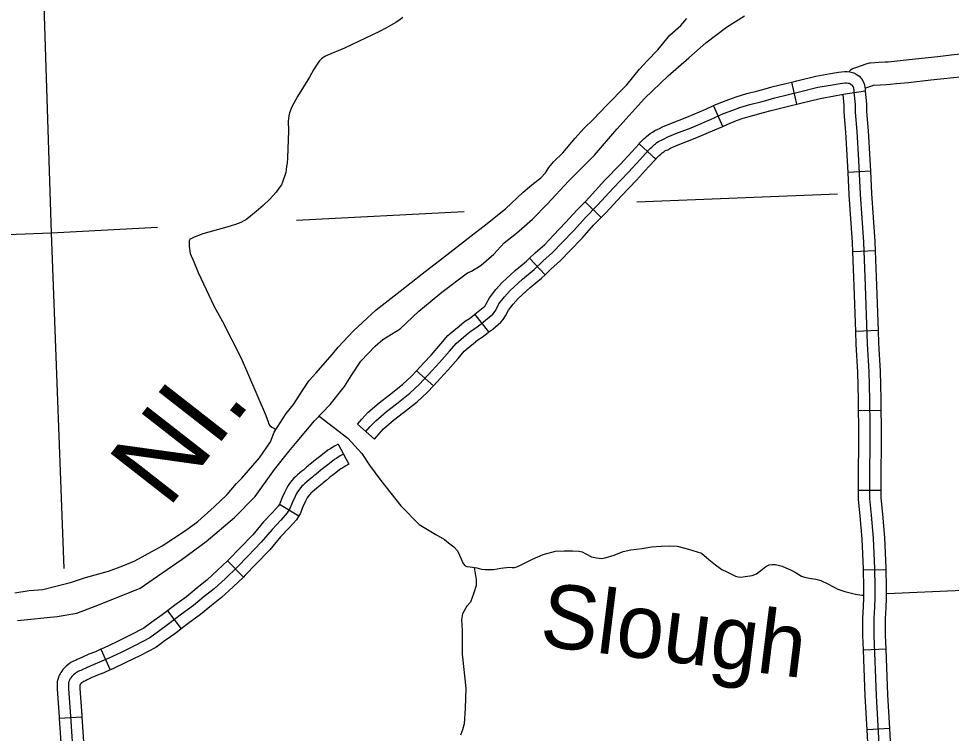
# Model space of a CAD drawing. Extents: x 1720274 to 1751788, y 372074 to 391887.
# Drawn here: x 1738451 to 1739427, y 377464 to 378212 of the extents above; entities that cross this region are included whole.
import ezdxf

# ---------------------------------------------------------------- set-up
doc = ezdxf.new("R2010")
doc.units = 0
for name, color, linetype in [('Level 32', 7, 'Continuous'), ('Level 35', 7, 'Continuous'), ('Level 45', 7, 'Continuous'), ('Level 5', 7, 'Continuous'), ('Level 9', 7, 'Continuous')]:
    doc.layers.add(name, color=color, linetype=linetype)

msp = doc.modelspace()

# ---------------------------------------------------------------- linework, layer by layer
at = {"layer": 'Level 32'}
for p, q in [((1739265.42, 378122.16), (1739259.95, 378145.22)), ((1739337.19, 378135.53), (1739313.69, 378132.22)), ((1739187.68, 378098.83), (1739178.17, 378120.54)), ((1739117.73, 378064.59), (1739100.3, 378080.65)), ((1739342.62, 378051.86), (1739318.95, 378050.62)), ((1739060.59, 378003.3), (1739043.69, 378019.91)), ((1739001.84, 377943.44), (1738985.66, 377960.75)), ((1739347.53, 377968.38), (1739323.84, 377967.55)), ((1738943.23, 377883.62), (1738928.5, 377902.19)), ((1739350.65, 377885.07), (1739326.97, 377884.13)), ((1738885.08, 377827.15), (1738867.47, 377843.02)), ((1739353.53, 377801.43), (1739329.83, 377801.06)), ((1738823.52, 377771.61), (1738805.51, 377787.03)), ((1738785.44, 377766.23), (1738796.53, 377745.28)), ((1739353.46, 377717.84), (1739329.76, 377717.8)), ((1738723.93, 377703.53), (1738744.22, 377691.28)), ((1738669.85, 377644.28), (1738686.27, 377627.19)), ((1739358.58, 377634.86), (1739334.89, 377634.34)), ((1738606.83, 377591.81), (1738621.22, 377572.98)), ((1738537.32, 377551.6), (1738546.91, 377529.93)), ((1739358.6, 377551.68), (1739334.92, 377550.74)), ((1738493.73, 377479.56), (1738517.38, 377481.05)), ((1739362.41, 377468.51), (1739338.75, 377467.23))]:
    msp.add_line(p, q, dxfattribs=at)
for points in [[(1739259.95, 378145.22), (1739265.13, 378146.44), (1739284.97, 378151.33), (1739300.47, 378153.99), (1739308.81, 378155.57), (1739315.25, 378156.17), (1739317.99, 378156.09), (1739320.62, 378155.78), (1739322.04, 378155.57), (1739323.59, 378155.22), (1739324.95, 378154.71), (1739326.39, 378154.11), (1739327.46, 378153.4), (1739328.04, 378153.03), (1739330.44, 378151.26)], [(1739178.17, 378120.54), (1739183.94, 378123.07), (1739194.05, 378127.03), (1739201.89, 378129.79), (1739212.97, 378133.14), (1739224.43, 378136.08), (1739232.15, 378138.16), (1739239.23, 378140.09), (1739253.71, 378143.74), (1739259.95, 378145.22)], [(1739337.19, 378135.53), (1739337.18, 378135.8), (1739337.05, 378137.89), (1739336.35, 378141.76), (1739335.55, 378144.19), (1739334.43, 378146.47), (1739333.45, 378148.03), (1739332.85, 378148.89), (1739332.28, 378149.64), (1739331.46, 378150.48), (1739330.44, 378151.26)], [(1738814.51, 377779.32), (1738819.05, 377784.61), (1738824.74, 377790.8), (1738835.97, 377800.4), (1738846.43, 377808.55), (1738860.3, 377819.49), (1738870.67, 377828.87), (1738883.66, 377843.29), (1738891.54, 377851.53), (1738901.98, 377863.68), (1738908.82, 377871.73), (1738913.95, 377876.27), (1738919.43, 377880.64), (1738924.6, 377884.95), (1738929.45, 377887.99), (1738935.08, 377892.28), (1738939.57, 377895.84), (1738947.14, 377902.3), (1738948.62, 377903.98), (1738950.3, 377906.58), (1738953.65, 377912.99), (1738959.45, 377920.53), (1738965.45, 377927.04), (1738978.37, 377939.06), (1738990.37, 377948.93), (1738999.63, 377957.59), (1739009.8, 377966.75), (1739019.26, 377976.83), (1739031.97, 377989.97), (1739044.08, 378003.41), (1739056.79, 378016.34), (1739073.17, 378034.26), (1739089.04, 378050.75), (1739101.35, 378064.29), (1739109.79, 378073.46), (1739111.11, 378074.87), (1739112.26, 378076.02), (1739113.51, 378077.17), (1739115.21, 378078.62), (1739116.46, 378079.72), (1739117.41, 378080.62), (1739118.96, 378081.82), (1739120.6, 378082.97), (1739122, 378083.82), (1739123.6, 378084.42), (1739125, 378085.02), (1739127.05, 378086.12), (1739129.7, 378087.42), (1739138.59, 378091.17), (1739154.57, 378097.32), (1739174.8, 378106.12), (1739188.49, 378112.12), (1739198.18, 378115.92), (1739205.57, 378118.52), (1739216.16, 378121.72), (1739227.45, 378124.62), (1739235.24, 378126.72), (1739242.24, 378128.62), (1739256.52, 378132.22), (1739267.91, 378134.92), (1739287.39, 378139.72), (1739302.58, 378142.33), (1739310.47, 378143.83), (1739315.63, 378144.31), (1739317.12, 378144.26), (1739319.04, 378144.04), (1739319.85, 378143.92), (1739320.19, 378143.84), (1739320.58, 378143.69), (1739320.8, 378143.6), (1739320.98, 378143.48), (1739321.3, 378143.28), (1739323.42, 378141.72)], [(1739354.18, 377401.31), (1739348.67, 377503.25), (1739346.17, 377566.12), (1739346.27, 377583.96), (1739346.7, 377595.43), (1739347.12, 377605.3), (1739347.12, 377616.98), (1739346.7, 377636.2), (1739345.32, 377667.74), (1739343.41, 377692.06), (1739341.62, 377709.27), (1739341.61, 377717.87), (1739341.61, 377738.79), (1739341.92, 377763.32), (1739341.92, 377785.73), (1739341.5, 377813.02), (1739341.08, 377842.01), (1739339.33, 377871.4), (1739336.94, 377931.85), (1739335.34, 377977.75), (1739332, 378028), (1739330.15, 378063.43), (1739328.24, 378093.48), (1739326.75, 378113.77), (1739326.52, 378121.79), (1739325.38, 378134.59), (1739325.39, 378135.29), (1739325.3, 378136.28), (1739324.84, 378138.83), (1739324.55, 378139.71), (1739324.07, 378140.69), (1739323.42, 378141.72)], [(1739342.62, 378051.86), (1739341.98, 378064.11), (1739340.06, 378094.29), (1739338.59, 378114.37), (1739338.36, 378122.49), (1739337.19, 378135.53)], [(1739265.42, 378122.16), (1739270.7, 378123.41), (1739289.81, 378128.12), (1739304.68, 378130.66), (1739312.13, 378132.08), (1739313.69, 378132.22)], [(1739318.95, 378050.62), (1739318.32, 378062.74), (1739316.42, 378092.67), (1739314.92, 378113.16), (1739314.69, 378121.09), (1739313.69, 378132.22)], [(1739100.3, 378080.65), (1739101.1, 378081.52), (1739102.59, 378083.11), (1739104.05, 378084.57), (1739105.65, 378086.04), (1739107.45, 378087.58), (1739108.46, 378088.47), (1739109.68, 378089.63), (1739111.93, 378091.37), (1739114.13, 378092.91), (1739116.8, 378094.53), (1739119.18, 378095.42), (1739119.85, 378095.71), (1739121.63, 378096.67), (1739124.78, 378098.21), (1739134.16, 378102.17), (1739150.08, 378108.29), (1739170.06, 378116.98), (1739178.17, 378120.54)], [(1739187.68, 378098.83), (1739193.03, 378101.18), (1739202.31, 378104.82), (1739209.25, 378107.26), (1739219.35, 378110.31), (1739230.47, 378113.16), (1739238.34, 378115.29), (1739245.24, 378117.16), (1739259.34, 378120.71), (1739265.42, 378122.16)], [(1739117.73, 378064.59), (1739118.47, 378065.39), (1739119.63, 378066.64), (1739120.47, 378067.47), (1739121.37, 378068.31), (1739122.97, 378069.67), (1739124.45, 378070.98), (1739125.13, 378071.62), (1739125.98, 378072.28), (1739127.08, 378073.04), (1739127.21, 378073.12), (1739128.02, 378073.43), (1739130.15, 378074.34), (1739132.46, 378075.58), (1739134.61, 378076.64), (1739143.02, 378080.18), (1739159.06, 378086.36), (1739179.54, 378095.26), (1739187.68, 378098.83)], [(1739043.69, 378019.91), (1739048.19, 378024.49), (1739064.52, 378042.36), (1739080.38, 378058.85), (1739092.6, 378072.29), (1739100.3, 378080.65)], [(1739060.59, 378003.3), (1739065.39, 378008.18), (1739081.81, 378026.15), (1739097.69, 378042.66), (1739110.09, 378056.29), (1739117.73, 378064.59)], [(1739323.84, 377967.55), (1739323.51, 377977.15), (1739320.17, 378027.3), (1739318.95, 378050.62)], [(1739347.53, 377968.38), (1739347.18, 377978.35), (1739343.83, 378028.7), (1739342.62, 378051.86)], [(1738985.66, 377960.75), (1738991.62, 377966.32), (1739001.5, 377975.22), (1739010.68, 377985.01), (1739023.31, 377998.06), (1739035.45, 378011.53), (1739043.69, 378019.91)], [(1739001.84, 377943.44), (1739007.64, 377948.86), (1739018.1, 377958.28), (1739027.84, 377968.66), (1739040.64, 377981.88), (1739052.71, 377995.28), (1739060.59, 378003.3)], [(1738928.5, 377902.19), (1738932.04, 377904.99), (1738938.8, 377910.76), (1738939.14, 377911.15), (1738940.05, 377912.56), (1738943.63, 377919.4), (1738950.38, 377928.17), (1738957.05, 377935.41), (1738970.56, 377947.98), (1738982.55, 377957.85), (1738985.66, 377960.75)], [(1739326.97, 377884.13), (1739325.1, 377931.41), (1739323.84, 377967.55)], [(1739350.65, 377885.07), (1739348.78, 377932.29), (1739347.53, 377968.38)], [(1738943.23, 377883.62), (1738947.09, 377886.68), (1738955.48, 377893.84), (1738958.1, 377896.82), (1738960.54, 377900.6), (1738963.67, 377906.58), (1738968.52, 377912.89), (1738973.86, 377918.68), (1738986.18, 377930.14), (1738998.19, 377940.02), (1739001.84, 377943.44)], [(1738867.47, 377843.02), (1738874.98, 377851.36), (1738882.76, 377859.49), (1738892.97, 377871.38), (1738900.34, 377880.05), (1738906.33, 377885.35), (1738911.94, 377889.82), (1738917.63, 377894.57), (1738922.7, 377897.74), (1738927.81, 377901.64), (1738928.5, 377902.19)], [(1738885.08, 377827.15), (1738892.35, 377835.23), (1738900.33, 377843.57), (1738910.99, 377855.99), (1738917.3, 377863.41), (1738921.58, 377867.19), (1738926.92, 377871.45), (1738931.57, 377875.34), (1738936.2, 377878.23), (1738942.36, 377882.93), (1738943.23, 377883.62)], [(1739329.83, 377801.06), (1739329.65, 377812.84), (1739329.23, 377841.57), (1739327.49, 377870.82), (1739326.97, 377884.13)], [(1739353.53, 377801.43), (1739353.35, 377813.2), (1739352.92, 377842.45), (1739351.17, 377871.99), (1739350.65, 377885.07)], [(1738805.51, 377787.03), (1738810.18, 377792.48), (1738816.51, 377799.35), (1738828.48, 377809.58), (1738839.12, 377817.87), (1738852.65, 377828.54), (1738862.27, 377837.25), (1738867.47, 377843.02)], [(1738823.52, 377771.61), (1738827.91, 377776.74), (1738832.98, 377782.25), (1738843.47, 377791.21), (1738853.74, 377799.22), (1738867.95, 377810.43), (1738879.07, 377820.49), (1738885.08, 377827.15)], [(1739329.76, 377717.82), (1739329.76, 377717.87), (1739329.76, 377738.87), (1739330.07, 377763.4), (1739330.07, 377785.64), (1739329.83, 377801.06)], [(1739353.46, 377717.82), (1739353.46, 377717.87), (1739353.46, 377738.71), (1739353.77, 377763.24), (1739353.77, 377785.82), (1739353.53, 377801.43)], [(1738785.44, 377766.23), (1738781.64, 377764.22), (1738777.85, 377761.81), (1738774.7, 377759.96), (1738767.27, 377753.93), (1738761.66, 377749.78), (1738757.56, 377746.3), (1738754.84, 377744.12), (1738753.59, 377743.07), (1738752.5, 377742.21), (1738750.51, 377740.56), (1738749.48, 377739.53), (1738747.5, 377737.98), (1738745.34, 377736.08), (1738742.91, 377734.06), (1738740.88, 377732.2), (1738739.05, 377730.5), (1738736.64, 377727.79), (1738734.61, 377724.98), (1738733.07, 377722.87), (1738731.36, 377719.93), (1738729.82, 377716.33), (1738726.93, 377710.35), (1738724.37, 377704.25), (1738723.93, 377703.53)], [(1738790.98, 377755.75), (1738787.6, 377753.96), (1738784.03, 377751.69), (1738781.47, 377750.19), (1738774.53, 377744.56), (1738769.02, 377740.49), (1738765.1, 377737.16), (1738762.37, 377734.97), (1738761.08, 377733.88), (1738759.94, 377732.98), (1738758.5, 377731.79), (1738757.36, 377730.65), (1738755.07, 377728.86), (1738753.04, 377727.07), (1738750.7, 377725.13)], [(1738796.53, 377745.28), (1738793.56, 377743.71), (1738790.2, 377741.57), (1738788.23, 377740.42), (1738781.79, 377735.19), (1738776.39, 377731.2), (1738772.64, 377728.01), (1738769.9, 377725.82), (1738768.57, 377724.69), (1738767.37, 377723.76), (1738766.49, 377723.02), (1738765.23, 377721.76), (1738762.64, 377719.74), (1738760.74, 377718.06), (1738758.5, 377716.2), (1738756.96, 377714.79), (1738756, 377713.9), (1738755.14, 377712.93), (1738753.8, 377711.07), (1738752.95, 377709.91), (1738752.57, 377709.26), (1738751.39, 377706.5), (1738748.54, 377700.6), (1738745.55, 377693.48), (1738744.22, 377691.28)], [(1738750.7, 377725.13), (1738748.92, 377723.49), (1738747.53, 377722.2), (1738745.89, 377720.36), (1738744.2, 377718.03), (1738743.01, 377716.39), (1738741.97, 377714.6), (1738740.6, 377711.41), (1738737.73, 377705.48), (1738734.96, 377698.87), (1738732.18, 377694.27), (1738725.39, 377686.8), (1738716.3, 377677.03), (1738705.07, 377663.57), (1738690.94, 377648.91), (1738679.87, 377637.47), (1738667.42, 377625.52), (1738655.58, 377614.95), (1738645.38, 377606.73), (1738634, 377597.28), (1738621.6, 377588.19), (1738608.44, 377578.13), (1738597.52, 377570.31), (1738588.49, 377563.52), (1738573.23, 377555.66), (1738558.34, 377548.3), (1738544.71, 377541.92), (1738535.94, 377538.04), (1738529.1, 377535.43), (1738522.22, 377532.32), (1738517.73, 377530.17), (1738516.25, 377529.41), (1738514.82, 377528.89), (1738513.39, 377528.23), (1738512.32, 377527.62), (1738511.09, 377526.75), (1738510.02, 377525.88), (1738508.64, 377524.81), (1738507.78, 377524.04), (1738506.86, 377522.92), (1738505.94, 377521.74), (1738505.43, 377520.93), (1738504.92, 377520.16), (1738504.46, 377519.19), (1738504.1, 377518.58), (1738503.82, 377517.71), (1738503.47, 377516.22), (1738503.39, 377513.93), (1738503.39, 377510.18), (1738505.47, 377481.59), (1738508.83, 377428.38)], [(1739334.89, 377634.34), (1739334.85, 377635.81), (1739333.49, 377667.02), (1739331.61, 377690.99), (1739329.77, 377708.65), (1739329.76, 377717.8)], [(1739358.58, 377634.86), (1739358.54, 377636.59), (1739357.15, 377668.47), (1739355.21, 377693.14), (1739353.47, 377709.9), (1739353.46, 377717.84)], [(1738723.93, 377703.53), (1738722.64, 377701.38), (1738716.67, 377694.82), (1738707.41, 377684.86), (1738696.24, 377671.48), (1738682.41, 377657.14), (1738671.5, 377645.87), (1738669.85, 377644.28)], [(1738744.22, 377691.28), (1738741.73, 377687.15), (1738734.11, 377678.77), (1738725.19, 377669.19), (1738713.9, 377655.65), (1738699.46, 377640.68), (1738688.23, 377629.07), (1738686.27, 377627.19)], [(1738669.85, 377644.28), (1738659.36, 377634.22), (1738647.91, 377623.99), (1738637.87, 377615.9), (1738626.7, 377606.62), (1738614.5, 377597.67), (1738606.83, 377591.81)], [(1739334.92, 377550.74), (1739334.32, 377565.92), (1739334.43, 377584.21), (1739334.86, 377595.9), (1739335.27, 377605.56), (1739335.27, 377616.85), (1739334.89, 377634.34)], [(1739358.6, 377551.68), (1739358.02, 377566.32), (1739358.12, 377583.7), (1739358.54, 377594.95), (1739358.97, 377605.05), (1739358.97, 377617.11), (1739358.58, 377634.86)], [(1738686.27, 377627.19), (1738675.47, 377616.82), (1738663.25, 377605.91), (1738652.88, 377597.55), (1738641.29, 377587.93), (1738628.7, 377578.7), (1738621.22, 377572.98)], [(1738606.83, 377591.81), (1738601.39, 377587.65), (1738590.51, 377579.87), (1738582.17, 377573.59), (1738567.9, 377566.24), (1738553.2, 377558.98), (1738539.8, 377552.7), (1738537.32, 377551.6)], [(1738621.22, 377572.98), (1738615.49, 377568.6), (1738604.53, 377560.76), (1738594.81, 377553.45), (1738578.57, 377545.08), (1738563.47, 377537.62), (1738549.63, 377531.13), (1738546.91, 377529.93)], [(1738537.32, 377551.6), (1738531.43, 377549), (1738524.55, 377546.38), (1738517.22, 377543.06), (1738512.45, 377540.78), (1738511.51, 377540.3), (1738510.32, 377539.87), (1738507.94, 377538.77), (1738505.93, 377537.62), (1738503.93, 377536.2), (1738502.65, 377535.16), (1738501.07, 377533.93), (1738499.21, 377532.29), (1738497.6, 377530.32), (1738496.22, 377528.55), (1738495.47, 377527.35), (1738494.58, 377526.01), (1738493.97, 377524.72), (1738493.22, 377523.43), (1738492.4, 377520.88), (1738491.67, 377517.81), (1738491.54, 377514.15), (1738491.54, 377509.76), (1738493.65, 377480.78), (1738493.73, 377479.56)], [(1739338.75, 377467.23), (1739336.83, 377502.7), (1739334.92, 377550.74)], [(1739362.41, 377468.51), (1739360.5, 377503.81), (1739358.6, 377551.68)], [(1738546.91, 377529.93), (1738540.45, 377527.07), (1738533.66, 377524.49), (1738527.21, 377521.57), (1738523, 377519.56), (1738520.99, 377518.52), (1738519.32, 377517.92), (1738518.84, 377517.7), (1738518.7, 377517.62), (1738518.26, 377517.3), (1738517.39, 377516.6), (1738516.31, 377515.76), (1738516.11, 377515.52), (1738515.66, 377514.94), (1738515.39, 377514.5), (1738515.26, 377514.31), (1738515.26, 377514.31), (1738515.24, 377513.71), (1738515.24, 377510.61), (1738517.29, 377482.39), (1738517.38, 377481.05)], [(1738517.38, 377481.05), (1738520.66, 377429.04), (1738522.2, 377397.6)], [(1738493.73, 377479.56), (1738496.99, 377427.71), (1738498.53, 377396.44)], [(1739343.12, 377384.02), (1739342.35, 377400.71), (1739338.75, 377467.23)], [(1739366.8, 377385.11), (1739366.02, 377401.9), (1739362.41, 377468.51)]]:
    msp.add_lwpolyline(points, dxfattribs=at)
at = {"layer": 'Level 35'}
for points in [[(1738853.05, 378212.76), (1738850.46, 378210.75), (1738845.77, 378207.56), (1738843.34, 378206.22), (1738840.32, 378204.21), (1738835.38, 378201.61), (1738828.85, 378198.26)], [(1738828.85, 378198.26), (1738791.93, 378180.63), (1738773.55, 378173.06), (1738771.34, 378171.76), (1738769.25, 378170.46), (1738767.95, 378169.41), (1738765.87, 378167.32), (1738764.04, 378164.85), (1738759.61, 378157.8), (1738755.31, 378150.37), (1738743.06, 378130.02), (1738736.94, 378119.19), (1738734.46, 378113.06), (1738733.81, 378109.93), (1738733.29, 378104.32), (1738733.58, 378094.08), (1738732.57, 378065.95), (1738731.99, 378060.43), (1738731.55, 378057.24), (1738731.12, 378053.33), (1738730.54, 378050.43), (1738729.67, 378047.53), (1738728.36, 378043.61), (1738727.35, 378040.42), (1738726.05, 378037.52), (1738723.87, 378034.62), (1738720.69, 378029.98), (1738713.73, 378022.15), (1738706.92, 378016.06), (1738699.68, 378009.68), (1738693.59, 378004.75), (1738689.97, 378001.7), (1738686.78, 377999.82), (1738683.74, 377998.22), (1738677.95, 377996.05), (1738668.96, 377993.44), (1738644.05, 377986.33), (1738634.77, 377982.99), (1738631.3, 377981.25), (1738630.43, 377980.38), (1738629.7, 377978.93), (1738629.56, 377976.76), (1738629.7, 377973.28), (1738630.72, 377965.88), (1738631.59, 377963.27), (1738633.76, 377958.78), (1738639.12, 377945.72), (1738655.78, 377910.34), (1738664.33, 377894.68), (1738684.11, 377856.09), (1738709.25, 377798.13), (1738711.86, 377790.49), (1738712.99, 377787.24), (1738714.11, 377785.69), (1738716.09, 377784.13), (1738718.21, 377782.86), (1738719.76, 377781.17)], [(1738765.49, 377795.57), (1738795.6, 377772.48), (1738810.23, 377756.53), (1738818.36, 377744.17), (1738830.07, 377728.22), (1738850.87, 377701.86), (1738870.06, 377682.33), (1738887.53, 377671.65), (1738896.71, 377666.29), (1738900.99, 377662.92), (1738906.49, 377658.64), (1738910.32, 377654.66), (1738912.46, 377650.07), (1738916.13, 377641.19), (1738918.27, 377638.74), (1738919.95, 377638.13), (1738923.62, 377637.82), (1738930.65, 377636.9), (1738935.39, 377635.53), (1738939.37, 377635.22), (1738947.93, 377635.07), (1738955.73, 377636.45), (1738964.45, 377637.36), (1738967.51, 377637.21), (1738969.95, 377637.21), (1738972.25, 377637.98), (1738976.07, 377639.66), (1738988.61, 377645.93), (1738999.92, 377650.83), (1739012.77, 377654.35), (1739021.79, 377654.66), (1739030.66, 377654.51), (1739037.38, 377654.35), (1739040.6, 377653.59), (1739044.42, 377651.44), (1739050.53, 377648.23), (1739055.58, 377647.16), (1739061.24, 377646.7), (1739064.6, 377647.31), (1739074.24, 377650.22), (1739083.56, 377653.89), (1739091.67, 377655.58), (1739103.44, 377656.96), (1739113.38, 377658.79), (1739123.17, 377659.56), (1739132.19, 377659.86), (1739139.99, 377659.4), (1739151.76, 377656.5), (1739165.52, 377652.21), (1739173.17, 377645.48), (1739180.35, 377639.81), (1739186.93, 377635.22), (1739192.13, 377632.47), (1739201.15, 377628.18), (1739203.9, 377627.26), (1739206.65, 377626.96), (1739211.09, 377627.72), (1739218.43, 377628.95), (1739223.01, 377630.63), (1739227.6, 377634.15), (1739232.95, 377638.28), (1739236.47, 377639.81), (1739239.53, 377640.27), (1739243.05, 377640.27), (1739250.08, 377638.43), (1739260.02, 377634.15), (1739264.45, 377631.7), (1739270.11, 377628.18), (1739273.32, 377626.96), (1739278.37, 377626.04), (1739285.1, 377625.12), (1739290.45, 377623.44), (1739297.63, 377620.22), (1739308.18, 377614.56), (1739315.52, 377611.96), (1739326.53, 377609.35), (1739333.41, 377608.13), (1739334.38, 377608.13)], [(1738927.7, 377637.29), (1738929.21, 377628.91), (1738929.64, 377624.61), (1738929.64, 377618.38), (1738927.49, 377610.65), (1738924.05, 377600.76), (1738919.98, 377596.68), (1738915.47, 377588.73), (1738914.61, 377582.29), (1738915.04, 377571.12), (1738915.25, 377556.94), (1738915.25, 377546.62), (1738918.9, 377510.96), (1738918.47, 377489.47), (1738917.19, 377473.58), (1738915.68, 377467.34), (1738913.54, 377461.76)], [(1739527.82, 377616.35), (1739497.76, 377615.52), (1739439.08, 377613.03), (1739359.4, 377609.66)]]:
    msp.add_lwpolyline(points, dxfattribs=at)
at = {"layer": 'Level 45'}
for points in [[(1739495.83, 378180.82), (1739474.87, 378178.8), (1739446.29, 378175.39), (1739426.61, 378173.26), (1739412.72, 378171.7)], [(1739412.72, 378171.7), (1739402.72, 378170.57), (1739379.71, 378168.09), (1739367.19, 378166.76), (1739360.86, 378166.15), (1739357.49, 378165.94), (1739351.19, 378165.65), (1739342.48, 378165), (1739341.18, 378164.85), (1739339.59, 378164.57), (1739337.52, 378164.05), (1739327.59, 378160.49)], [(1739327.59, 378160.49), (1739325.57, 378159.76), (1739323.51, 378158.87), (1739321.4, 378157.46), (1739319.51, 378155.95)], [(1739498.11, 378157.23), (1739477.41, 378155.24), (1739448.97, 378151.84), (1739429.22, 378149.71), (1739415.38, 378148.15)], [(1739415.38, 378148.15), (1739405.32, 378147.01), (1739382.23, 378144.52), (1739369.57, 378143.18), (1739362.74, 378142.52), (1739358.78, 378142.27), (1739352.6, 378141.99), (1739344.74, 378141.41), (1739344.61, 378141.39), (1739344.51, 378141.37), (1739344.41, 378141.35), (1739336.92, 378138.66)]]:
    msp.add_lwpolyline(points, dxfattribs=at)
at = {"layer": 'Level 5'}
for points in [[(1738477.12, 378236.4), (1738485.1, 377987.36)], [(1739097.81, 378019.83), (1739307.87, 378028.28)], [(1738741.94, 378000.71), (1738917.16, 378009.81)], [(1738485.1, 377987.36), (1738596.44, 377993.15)], [(1738138.29, 377973.99), (1738485.1, 377987.36)], [(1738485.1, 377987.36), (1738498.42, 377636.12)]]:
    msp.add_lwpolyline(points, dxfattribs=at)
at = {"layer": 'Level 9'}
for points in [[(1738511.91, 377589.47), (1738535.95, 377598.55), (1738578.29, 377615.6), (1738596.6, 377628.19), (1738622.23, 377645.88), (1738647.54, 377664.21), (1738677.15, 377689.38), (1738698.64, 377711.37), (1738718.86, 377739.58), (1738733.82, 377758.54), (1738742.42, 377769.06), (1738760.73, 377790.57), (1738777.12, 377807.78), (1738792.25, 377826.58), (1738799.09, 377837.73), (1738809.28, 377853.03), (1738824.08, 377868.81), (1738832.04, 377875.82), (1738850.35, 377886.97), (1738869.77, 377905.3), (1738881.71, 377915.34), (1738893.81, 377925.22), (1738920.87, 377945.61), (1738925.01, 377947.37), (1738935.2, 377953.58), (1738948.25, 377965.05), (1738959.08, 377976.85), (1738972.13, 377987.2), (1738988.69, 378001.86), (1739004.45, 378017.8), (1739026.26, 378041.38), (1739053.48, 378068.79), (1739076.88, 378095.88), (1739106.01, 378127.91), (1739130.68, 378151.65), (1739152.33, 378170.61), (1739170.16, 378186.23), (1739191.65, 378202.48), (1739210.6, 378214.43)], [(1738669.23, 377713.49), (1738679.16, 377725.12), (1738684.85, 377730.69), (1738703.24, 377751.77), (1738714.5, 377768.61), (1738718.62, 377778.79), (1738730.96, 377798.42), (1738738.71, 377807.87), (1738749, 377823.38), (1738755.17, 377832.71), (1738762.19, 377840.58), (1738779.5, 377860.45), (1738785.31, 377867.6), (1738801.53, 377884.68), (1738825.13, 377906.98), (1738850.19, 377926.24), (1738873.3, 377944.54), (1738899.21, 377964.53), (1738924.5, 377984.15), (1738938.3, 377994.82), (1738960.57, 378012.5), (1738978.97, 378029.95), (1738988.05, 378037.58), (1738997.37, 378045.1), (1739002.45, 378050.31), (1739005.96, 378055.88), (1739011.05, 378061.94), (1739020.61, 378071.15), (1739028.11, 378080.11), (1739033.2, 378086.17), (1739042.64, 378097.07), (1739052.2, 378105.92), (1739066.24, 378120.82), (1739073.26, 378127.48), (1739079.43, 378134.27), (1739087.54, 378142.27), (1739100.74, 378158.62), (1739108.6, 378167.34), (1739119.74, 378178.73), (1739132.57, 378194.24), (1739143.83, 378204.54), (1739150.36, 378211.57)], [(1738447.37, 377610.62), (1738462.38, 377613.17), (1738476.54, 377614.26), (1738490.09, 377617.53), (1738505.35, 377621.41), (1738521.2, 377626.86), (1738545.05, 377633.28), (1738560.18, 377638.73), (1738572.76, 377644.18), (1738601.45, 377659.81), (1738625.66, 377676.05), (1738638.73, 377685.38), (1738655.8, 377700.77), (1738669.23, 377713.49)], [(1738450.15, 377581.66), (1738491.54, 377585.97), (1738511.91, 377589.47)]]:
    msp.add_lwpolyline(points, dxfattribs=at)

# ---------------------------------------------------------------- texts
at = {"layer": 'Level 35'}
msp.add_text('Slough', height=66.739, rotation=352.96438, dxfattribs=at).set_placement((1738994.93, 377555.54))
at = {"layer": 'Level 9'}
msp.add_text('NI.', height=83.424, rotation=52.00663, dxfattribs=at).set_placement((1738607.58, 377697.83))

doc.saveas('drawing.dxf')
